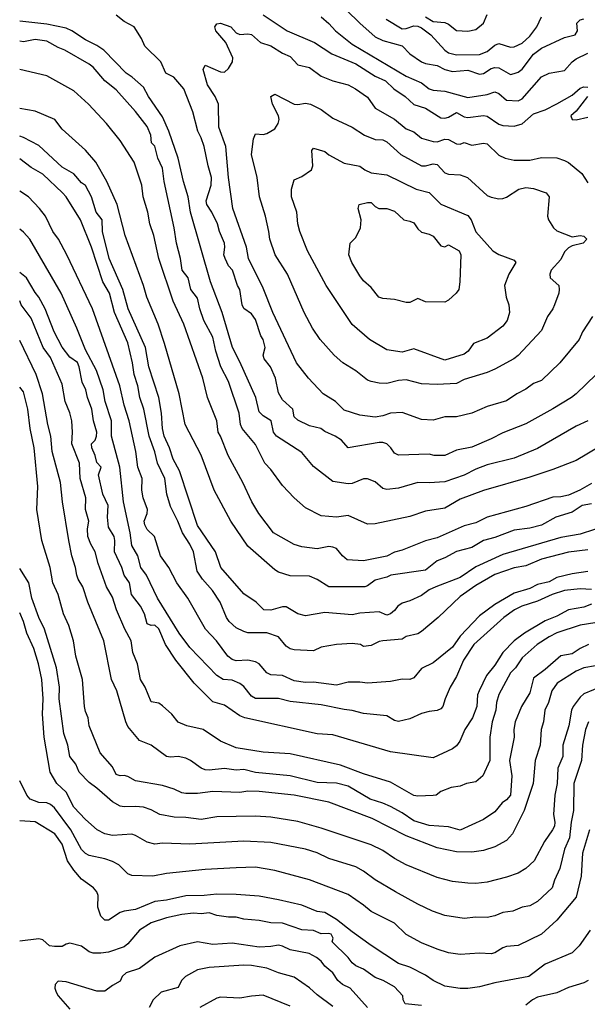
# Model space of a CAD drawing. Header units: metres. Extents: x -46681 to -43747, y -240911 to -237677.
# Tile 514 of 656: x -46681 to -46608, y -238961 to -238833. Entities that reach past the tile are written whole.
import ezdxf

# ---------------------------------------------------------------- set-up
doc = ezdxf.new("R2010")
doc.units = ezdxf.units.M
doc.layers.add('CONTOUR_INDEX', color=1, linetype='Continuous')
doc.layers.add('CONTOUR_INTER', color=3, linetype='Continuous')

msp = doc.modelspace()

# ---------------------------------------------------------------- linework, layer by layer
at = {"layer": 'CONTOUR_INDEX'}
for points, elevation in [([(-46607.6, -238885.04), (-46609.1, -238885.73), (-46614.1, -238888.61), (-46617.1, -238889.86), (-46620.6, -238890.75), (-46622.1, -238891.31), (-46623.6, -238892.06), (-46626.1, -238892.94), (-46628.1, -238893.06), (-46629.6, -238893), (-46632.1, -238893.75), (-46633.6, -238893.92), (-46634.1, -238893.78), (-46635.1, -238892.93), (-46636.1, -238892.53), (-46636.6, -238892.56), (-46638.1, -238893.15), (-46638.6, -238893.19), (-46640.6, -238892.88), (-46643.1, -238890.95), (-46644.6, -238889.13), (-46647.85, -238887.02), (-46648.26, -238886.52), (-46648.58, -238885.02), (-46649.6, -238884.4), (-46650.1, -238883.86), (-46650.56, -238882.02), (-46652.6, -238877.41), (-46653.58, -238875.52), (-46654.9, -238871.02), (-46656.41, -238867.02), (-46659.01, -238858.02), (-46659.28, -238856.02), (-46659.9, -238854.02), (-46660.58, -238851.02), (-46661.82, -238847.52), (-46662.6, -238845.68), (-46664.42, -238843.02), (-46665.1, -238841.84), (-46666.55, -238840.52), (-46667.32, -238840.02), (-46670.21, -238837.02), (-46671.1, -238836.42), (-46672.6, -238835.67), (-46674.34, -238834.52), (-46675.1, -238834.17), (-46677.6, -238833.65), (-46681.1, -238833.27)], 105), ([(-46642.1, -238832.71), (-46641.1, -238833.57), (-46640.25, -238834.52), (-46638.1, -238836.23), (-46631.1, -238840.38), (-46629.1, -238841.24), (-46628.1, -238842.03), (-46627.6, -238842.19), (-46626.1, -238842.33), (-46623.1, -238843.15), (-46620.6, -238842.77), (-46619.6, -238842.42), (-46619.1, -238842.63), (-46618.1, -238843.49), (-46616.6, -238843.59), (-46616.1, -238843.32), (-46613.6, -238840.46), (-46612.6, -238839.99), (-46610.6, -238839.67), (-46609.62, -238838.52), (-46609.1, -238838.15), (-46607.6, -238837.43)], 105), ([(-46607.6, -238901.73), (-46610.1, -238902.06), (-46613.6, -238902.95), (-46615.6, -238903.81), (-46617.1, -238904.08), (-46619.6, -238904.93), (-46622.1, -238906.36), (-46624.1, -238907.79), (-46626.97, -238910.52), (-46629.1, -238912.32), (-46629.6, -238912.6), (-46631.1, -238912.97), (-46631.6, -238913.33), (-46634.1, -238913.52), (-46634.6, -238913.62), (-46635.6, -238914.12), (-46636.6, -238914.28), (-46637, -238914.02), (-46638.1, -238913.88), (-46640.1, -238914.02), (-46642.1, -238914.34), (-46643.1, -238914.82), (-46645.6, -238914.7), (-46646.1, -238914.58), (-46646.6, -238914.22), (-46647.63, -238913.02), (-46649.1, -238912.51), (-46651.6, -238912.48), (-46652.1, -238912.33), (-46653.1, -238911.85), (-46654, -238911.02), (-46654.34, -238910.52), (-46655.15, -238908.52), (-46656.13, -238907.02), (-46657.45, -238905.52), (-46658.13, -238904.52), (-46658.62, -238902.02), (-46659.09, -238901.02), (-46660.05, -238899.52), (-46660.62, -238898.02), (-46661.6, -238896.11), (-46662.06, -238894.52), (-46662.31, -238892.52), (-46663.26, -238890.52), (-46663.6, -238889.07), (-46664.33, -238887.02), (-46665.03, -238883.52), (-46665.56, -238882.02), (-46665.81, -238880.52), (-46666.3, -238879.02), (-46666.51, -238877.52), (-46667.1, -238874.94), (-46668.82, -238871.02), (-46669.49, -238868.52), (-46670.33, -238867.02), (-46671.79, -238862.52), (-46673.24, -238859.02), (-46675.09, -238856.02), (-46675.54, -238855.52), (-46678.1, -238853.08), (-46679.6, -238852.22), (-46681.1, -238851.1)], 100), ([(-46637.18, -238857.02), (-46636.1, -238856.74), (-46635.6, -238856.77), (-46635.1, -238857.28), (-46634.62, -238857.52), (-46633.6, -238857.54), (-46632.6, -238857.86), (-46631.41, -238859.02), (-46630.6, -238859.16), (-46630.1, -238859.41), (-46629.6, -238860.16), (-46629.1, -238860.61), (-46628.1, -238860.87), (-46627.6, -238861.13), (-46626.6, -238862.36), (-46626.1, -238862.5), (-46625.6, -238862.24), (-46624.22, -238863.02), (-46624.04, -238863.52), (-46624.14, -238867.02), (-46624.3, -238868.02), (-46624.62, -238868.52), (-46625.6, -238869.42), (-46626.1, -238869.66), (-46628.6, -238869.61), (-46629.6, -238869.2), (-46630.6, -238869.7), (-46631.1, -238869.7), (-46632.6, -238869.3), (-46634.1, -238869.18), (-46634.63, -238869.02), (-46635.6, -238867.77), (-46636.6, -238866.89), (-46637.1, -238866.24), (-46638.11, -238864.52), (-46638.5, -238863.52), (-46638.35, -238862.02), (-46637.6, -238861.27), (-46637, -238860.02), (-46636.91, -238859.02), (-46637.32, -238857.52), (-46637.18, -238857.02)], 110), ([(-46607.5, -238914.02), (-46608.56, -238914.52), (-46609.6, -238915.21), (-46611.1, -238915.47), (-46613.1, -238917.24), (-46614.6, -238918.37), (-46615.1, -238920.26), (-46616.18, -238922.02), (-46617.01, -238924.02), (-46617.18, -238925.02), (-46617.14, -238926.02), (-46617.72, -238929.02), (-46617.42, -238931.02), (-46617.61, -238933.52), (-46618.1, -238934.12), (-46618.67, -238934.52), (-46619.6, -238935.67), (-46621.1, -238936.66), (-46624.1, -238938.03), (-46625.6, -238937.61), (-46628.1, -238937.43), (-46630.1, -238936.85), (-46631.6, -238935.81), (-46633.1, -238934.99), (-46634.1, -238934.53), (-46635.77, -238934.02), (-46638.6, -238932.37), (-46640.1, -238931.97), (-46642.6, -238931.86), (-46646.1, -238931.02), (-46650.6, -238930.6), (-46652.1, -238930.2), (-46653.1, -238930.28), (-46654.6, -238930.07), (-46656.6, -238930.29), (-46657.1, -238930.24), (-46657.62, -238930.02), (-46658.98, -238929.02), (-46659.6, -238928.73), (-46660.6, -238928.5), (-46661.6, -238928.61), (-46662.1, -238928.51), (-46664.1, -238927.04), (-46665.6, -238926.44), (-46667.1, -238924.63), (-46667.35, -238924.02), (-46668.51, -238920.02), (-46669.24, -238918.52), (-46670.2, -238913.52), (-46672.27, -238908.52), (-46672.94, -238906.52), (-46673.55, -238905.52), (-46673.72, -238905.02), (-46673.86, -238904.02), (-46674.34, -238902.52), (-46674.75, -238900.52), (-46675.58, -238895.52), (-46675.82, -238893.02), (-46676.88, -238889.02), (-46677.06, -238887.02), (-46677.44, -238885.52), (-46678.15, -238881.52), (-46678.95, -238879.02), (-46681.1, -238874.65)], 95), ([(-46607.28, -238951.02), (-46608.71, -238953.02), (-46609.6, -238953.93), (-46613.1, -238955.42), (-46615.22, -238957.02), (-46619.6, -238957.81), (-46621.6, -238958.33), (-46623.1, -238958.54), (-46624.1, -238958.57), (-46626.1, -238958.24), (-46627.61, -238957.52), (-46628.6, -238956.82), (-46630.6, -238955.79), (-46632.1, -238955.32), (-46635.6, -238953), (-46638.1, -238951.23), (-46640.1, -238949.62), (-46641.6, -238948.7), (-46642.6, -238948.58), (-46644.6, -238947.77), (-46647.6, -238947.05), (-46650.1, -238946.59), (-46653.1, -238946.37), (-46655.6, -238946.33), (-46657.24, -238946.52), (-46659.6, -238946.57), (-46662.1, -238947.11), (-46663.6, -238947.29), (-46666.1, -238948.32), (-46667.6, -238948.54), (-46668.1, -238948.73), (-46669.6, -238949.71), (-46670.1, -238949.7), (-46670.6, -238949.2), (-46671, -238948.02), (-46670.95, -238946.52), (-46671.11, -238946.02), (-46671.54, -238945.52), (-46673.1, -238944.39), (-46674.1, -238943.25), (-46674.9, -238942.02), (-46675.6, -238939.88), (-46676.57, -238938.52), (-46679.1, -238936.97), (-46681.1, -238936.84)], 90)]:
    msp.add_lwpolyline(points, dxfattribs=dict(at, elevation=elevation))
at = {"layer": 'CONTOUR_INTER'}
for points, elevation in [([(-46640.6, -238830.09), (-46637.1, -238833.52), (-46635.1, -238835.3), (-46634.1, -238835.79), (-46631.6, -238836.45), (-46630.6, -238837.49), (-46629.1, -238838.55), (-46628.6, -238838.75), (-46627.1, -238839.01), (-46626.07, -238839.52), (-46625.1, -238839.77), (-46623.1, -238839.61), (-46621.6, -238840.14), (-46621.1, -238840.03), (-46620.1, -238839.42), (-46619.6, -238839.29), (-46619.1, -238839.31), (-46617.6, -238840.16), (-46617.1, -238840.07), (-46616.6, -238839.88), (-46616.1, -238839.47), (-46614.6, -238837.55), (-46613.6, -238836.75), (-46610.6, -238835.37), (-46609.24, -238835.02), (-46608.94, -238834.52), (-46609, -238833.52), (-46608.6, -238833.1), (-46608.1, -238832.95)], 104), ([(-46606.49, -238879.02), (-46609.08, -238881.52), (-46609.69, -238882.02), (-46612.1, -238883.5), (-46615.6, -238885.41), (-46618.6, -238886.57), (-46620.1, -238887.38), (-46622.6, -238888.45), (-46624.6, -238888.85), (-46626.1, -238889.53), (-46627.49, -238889.52), (-46628.1, -238889.33), (-46632.1, -238889.48), (-46632.6, -238889.24), (-46633.08, -238888.52), (-46633.6, -238888.02), (-46634.1, -238887.86), (-46634.6, -238887.84), (-46638.6, -238888.52), (-46639.45, -238887.52), (-46640.26, -238887.02), (-46641.6, -238886.43), (-46642.14, -238886.02), (-46643.6, -238885.7), (-46645.1, -238884.93), (-46645.59, -238884.52), (-46645.76, -238883.52), (-46647.1, -238882.32), (-46647.6, -238881.41), (-46648.02, -238879.52), (-46648.63, -238878.02), (-46649.45, -238877.02), (-46649.59, -238876.52), (-46649.32, -238875.52), (-46649.59, -238874.52), (-46649.9, -238874.02), (-46650.6, -238871.91), (-46651.1, -238871.16), (-46652.1, -238870.49), (-46652.3, -238870.02), (-46652.6, -238868.01), (-46652.93, -238867.52), (-46653.58, -238865.52), (-46654.1, -238864.94), (-46654.53, -238864.02), (-46654.67, -238863.52), (-46654.55, -238862.52), (-46654.61, -238862.02), (-46655.23, -238860.52), (-46655.49, -238859.52), (-46656.22, -238858.02), (-46656.89, -238857.02), (-46656.97, -238856.52), (-46656.31, -238854.52), (-46656.26, -238853.52), (-46656.72, -238852.02), (-46657.22, -238849.52), (-46657.6, -238848.38), (-46658.04, -238847.52), (-46658.7, -238845.02), (-46659.86, -238842.02), (-46661.17, -238840.52), (-46662.2, -238840.02), (-46662.85, -238838.52), (-46664.9, -238836.52), (-46665.34, -238835.52), (-46666.27, -238834.02), (-46667.6, -238833.32), (-46668.6, -238832.49)], 106), ([(-46649.6, -238832.43), (-46646.47, -238834.52), (-46642.95, -238836.02), (-46640.72, -238837.52), (-46637.6, -238838.79), (-46635.1, -238840.39), (-46633.78, -238841.02), (-46632.68, -238842.02), (-46631.22, -238843.02), (-46630.1, -238844.07), (-46628.6, -238844.56), (-46626.6, -238845.77), (-46626.1, -238845.84), (-46625.6, -238845.69), (-46624.6, -238845.12), (-46623.6, -238845.64), (-46623.1, -238845.73), (-46621.1, -238845.48), (-46620.6, -238845.56), (-46619.1, -238846.61), (-46618.6, -238846.77), (-46617.1, -238846.89), (-46616.1, -238846.58), (-46614.6, -238845.27), (-46613.1, -238844.74), (-46611.6, -238843.98), (-46609.6, -238842.84), (-46608.6, -238841.95), (-46608.1, -238841.76), (-46607.6, -238841.84)], 106), ([(-46633.68, -238833.02), (-46631.6, -238834.25), (-46631.1, -238834.23), (-46630.1, -238833.89), (-46629.6, -238833.93), (-46629.1, -238834.14), (-46627.92, -238835.02), (-46626.1, -238837.02), (-46625.6, -238837.36), (-46624.6, -238837.65), (-46621.6, -238837.59), (-46620.6, -238837.22), (-46619.6, -238836.38), (-46619.1, -238836.17), (-46617.6, -238836.65), (-46617.1, -238836.58), (-46616.1, -238836.14), (-46615.1, -238835.2), (-46614.18, -238834.02), (-46613.6, -238832.69)], 103), ([(-46628.6, -238832.72), (-46627.6, -238833.31), (-46626.1, -238833.45), (-46625.6, -238833.66), (-46624.6, -238834.5), (-46623.1, -238834.58), (-46622.1, -238834.36), (-46621.1, -238833.51), (-46620.6, -238832.42)], 102), ([(-46606.97, -238871.52), (-46608.29, -238873.52), (-46608.71, -238874.52), (-46611.22, -238877.52), (-46613.6, -238879.8), (-46614.6, -238880.22), (-46615.6, -238880.92), (-46616.78, -238881.52), (-46618.1, -238882.46), (-46620.6, -238883.19), (-46622.6, -238884.04), (-46624.6, -238884.5), (-46626.1, -238884.5), (-46627.6, -238884.93), (-46629.1, -238884.87), (-46631.6, -238883.95), (-46633.1, -238884.03), (-46634.1, -238884.4), (-46635.1, -238884.58), (-46637.1, -238884.32), (-46639.1, -238883.66), (-46640.23, -238882.52), (-46641.84, -238881.52), (-46643.72, -238879.52), (-46645.27, -238877.52), (-46648.33, -238871.02), (-46649.6, -238867.83), (-46651.5, -238864.02), (-46651.75, -238862.52), (-46653.51, -238857.52), (-46654.1, -238853.52), (-46654.44, -238849.52), (-46655.32, -238847.02), (-46655.39, -238844.02), (-46655.79, -238843.02), (-46656.8, -238841.52), (-46657.36, -238839.52), (-46657.1, -238838.97), (-46655.1, -238839.82), (-46654.6, -238839.87), (-46654.1, -238839.41), (-46653.56, -238838.52), (-46653.53, -238838.02), (-46654.43, -238836.02), (-46655.73, -238834.52), (-46655.83, -238834.02)], 107), ([(-46655.83, -238834.02), (-46655.6, -238833.6), (-46655.1, -238833.54), (-46653.76, -238834.02), (-46653.1, -238834.78), (-46652.6, -238834.99), (-46651.6, -238834.9), (-46651.1, -238835), (-46649.95, -238836.02), (-46648.6, -238836.48), (-46647.1, -238837.42), (-46646.1, -238837.85), (-46645.1, -238838.92), (-46643.6, -238839.27), (-46642.1, -238840.38), (-46640.6, -238840.98), (-46638.6, -238841.52), (-46637.63, -238842.02), (-46636.1, -238843.11), (-46635.1, -238844.54), (-46632.6, -238845.98), (-46631.1, -238847.23), (-46630.1, -238847.61), (-46629.1, -238848.41), (-46627.6, -238848.87), (-46627.1, -238848.88), (-46626.1, -238848.55), (-46625.6, -238848.6), (-46624.6, -238849.14), (-46624.1, -238849.19), (-46623.6, -238848.99), (-46622.6, -238849.32), (-46621.1, -238849.09), (-46620.6, -238849.17), (-46619.1, -238850.61), (-46618.3, -238851.02), (-46617.1, -238851.28), (-46615.1, -238851.28), (-46613.6, -238850.93), (-46611.6, -238850.96), (-46610.6, -238851.32), (-46610.1, -238851.59), (-46608.38, -238853.02), (-46607.6, -238854.23)], 107), ([(-46606.1, -238888.42), (-46609.1, -238890.17), (-46612.1, -238891.35), (-46615.1, -238892.35), (-46621.1, -238894.05), (-46624.1, -238895.18), (-46626.1, -238896.33), (-46628.6, -238896.73), (-46630.6, -238897.42), (-46635.1, -238898.39), (-46636.1, -238898.42), (-46638.6, -238897.31), (-46640.1, -238897.52), (-46642.1, -238897.34), (-46644.1, -238896.29), (-46645.59, -238895.02), (-46647.1, -238893.42), (-46648.6, -238891.32), (-46649.36, -238890.52), (-46650.6, -238888.1), (-46652.32, -238886.02), (-46652.54, -238885.52), (-46652.68, -238884.02), (-46654.1, -238879.92), (-46655.08, -238878.02), (-46655.73, -238876.02), (-46656.1, -238874.21), (-46657.29, -238872.02), (-46657.81, -238870.52), (-46658.1, -238869.14), (-46658.94, -238868.02), (-46659.29, -238866.52), (-46660.08, -238865.52), (-46660.27, -238864.02), (-46660.82, -238862.02), (-46661.11, -238860.02), (-46662.39, -238854.02), (-46662.6, -238852.31), (-46663.24, -238851.02), (-46663.6, -238849.45), (-46664.03, -238849.02), (-46664.12, -238848.02), (-46664.6, -238846.91), (-46666.1, -238844.96), (-46668.6, -238842.17), (-46670.1, -238841.01), (-46671.6, -238839.22), (-46672.1, -238838.82), (-46675.24, -238837.02), (-46676.1, -238836.69), (-46677.6, -238835.85), (-46679.1, -238835.63), (-46680.6, -238835.93), (-46681.1, -238835.87)], 104), ([(-46607.1, -238893.13), (-46608.63, -238894.02), (-46610.1, -238894.65), (-46611.1, -238894.89), (-46612.1, -238894.94), (-46615.6, -238896.13), (-46620.6, -238897.5), (-46622.1, -238898.24), (-46623.6, -238898.64), (-46627.1, -238900.17), (-46628.6, -238900.57), (-46631.6, -238901.78), (-46632.6, -238902.05), (-46633.6, -238902.54), (-46636.6, -238903.18), (-46638.71, -238903.02), (-46639.31, -238902.52), (-46640.1, -238901.57), (-46640.6, -238901.38), (-46641.1, -238901.31), (-46642.6, -238901.62), (-46644.6, -238901.34), (-46645.6, -238901.04), (-46648.27, -238899.52), (-46650.16, -238897.02), (-46651.08, -238895.52), (-46652.23, -238893.02), (-46654.12, -238889.52), (-46655.1, -238887.03), (-46655.41, -238886.52), (-46655.61, -238885.02), (-46656.79, -238882.02), (-46657.42, -238879.52), (-46659.87, -238872.52), (-46661.23, -238869.52), (-46663.09, -238864.02), (-46663.75, -238861.02), (-46664.25, -238859.52), (-46664.52, -238858.02), (-46665.12, -238856.02), (-46665.28, -238854.52), (-46666.28, -238851.52), (-46668.1, -238848.71), (-46669.85, -238846.52), (-46672.2, -238844.02), (-46674.1, -238842.3), (-46677.6, -238840.33), (-46681.1, -238839.52)], 103), ([(-46648.6, -238843.02), (-46648.1, -238842.71), (-46645.6, -238844.04), (-46645.1, -238844.07), (-46644.1, -238843.87), (-46643.47, -238844.02), (-46642.1, -238844.72), (-46640.6, -238845.83), (-46638.06, -238847.02), (-46636.47, -238848.02), (-46635.1, -238848.58), (-46634.1, -238848.66), (-46633.6, -238848.91), (-46631.8, -238850.52), (-46629.1, -238852), (-46628.6, -238852.01), (-46627.6, -238851.74), (-46627.1, -238851.83), (-46626.1, -238852.9), (-46625.6, -238853.08), (-46624.1, -238853.18), (-46623.14, -238853.52), (-46620.6, -238855.86), (-46620.1, -238856.06), (-46619.1, -238856.27), (-46618.6, -238856.24), (-46618.1, -238856.06), (-46616.52, -238855.02), (-46615.6, -238854.82), (-46614.6, -238854.94), (-46612.97, -238855.52), (-46612.57, -238856.02), (-46612.79, -238858.52), (-46612.66, -238859.02), (-46612.05, -238860.02), (-46611.6, -238860.43), (-46609.6, -238861.22), (-46608.6, -238861.05), (-46608.1, -238861.12), (-46607.71, -238861.52), (-46608.2, -238862.02), (-46609.6, -238862.37), (-46610.1, -238862.63), (-46610.6, -238863.16), (-46611.1, -238864.13), (-46612.34, -238865.52), (-46612.5, -238866.02), (-46612.46, -238866.52), (-46611.32, -238867.52), (-46611.28, -238868.02), (-46611.35, -238868.52), (-46611.92, -238870.02), (-46612.11, -238870.52), (-46612.79, -238871.52), (-46613.6, -238873.33), (-46616.6, -238876.56), (-46617.17, -238877.02), (-46619.6, -238878.33), (-46620.6, -238878.76), (-46623.6, -238879.66), (-46624.6, -238880.22), (-46627.1, -238880.34), (-46629.1, -238880.23), (-46631.1, -238879.74), (-46632.1, -238879.82), (-46633.6, -238880.19), (-46634.6, -238880.17), (-46635.6, -238879.96), (-46636.1, -238879.77), (-46637.6, -238878.54), (-46639.3, -238877.52), (-46640.4, -238876.52), (-46642.2, -238874.52), (-46643.21, -238873.02), (-46644.27, -238871.02), (-46646.44, -238866.02), (-46648.05, -238863.52), (-46648.75, -238861.52), (-46648.85, -238860.52), (-46649.31, -238858.52), (-46650.08, -238856.02), (-46650.37, -238853.52), (-46651.12, -238850.52), (-46650.86, -238848.52), (-46650.6, -238847.86), (-46649.6, -238847.95), (-46649.1, -238847.82), (-46648.1, -238847.2), (-46647.66, -238846.52), (-46647.54, -238846.02), (-46647.6, -238845.52), (-46648.37, -238844.02), (-46648.6, -238843.02)], 108), ([(-46607.64, -238843.02), (-46609.1, -238844.91), (-46609.78, -238845.52), (-46609.62, -238846.02), (-46609.1, -238846.03), (-46607.6, -238845.72)], 106), ([(-46607.1, -238895.79), (-46608.34, -238896.02), (-46609.6, -238896.86), (-46611.73, -238897.52), (-46613.6, -238898.56), (-46615.1, -238898.92), (-46617.1, -238899.19), (-46619.6, -238900.15), (-46621.1, -238900.52), (-46622.6, -238901.42), (-46624.6, -238901.94), (-46626.1, -238902.77), (-46627.1, -238903.16), (-46628.6, -238904.38), (-46633.09, -238905.02), (-46633.6, -238905.29), (-46635.1, -238905.67), (-46636.1, -238906.39), (-46636.46, -238906.52), (-46641.1, -238906.52), (-46642.6, -238905.57), (-46643.6, -238905.15), (-46646.1, -238905.09), (-46647.6, -238904.65), (-46648.1, -238904.33), (-46651.6, -238901.27), (-46653.79, -238898.02), (-46655.93, -238894.02), (-46657.6, -238889.48), (-46659.67, -238885.52), (-46660.45, -238881.52), (-46662.34, -238875.02), (-46663.18, -238872.52), (-46664.66, -238869.02), (-46665.08, -238867.52), (-46667.45, -238861.02), (-46668.49, -238857.02), (-46669.81, -238854.02), (-46671.25, -238851.52), (-46672.6, -238849.99), (-46675.6, -238847.25), (-46676.53, -238846.02), (-46679.1, -238844.91), (-46681.1, -238844.6)], 102), ([(-46604.85, -238898.52), (-46608.6, -238899.7), (-46611.1, -238900.15), (-46618.6, -238902.35), (-46622.1, -238903.93), (-46624.1, -238905.31), (-46627.24, -238906.52), (-46628.1, -238906.93), (-46629.1, -238907.65), (-46630.6, -238908.34), (-46631.6, -238908.65), (-46632.15, -238909.02), (-46632.6, -238909.6), (-46633.1, -238910.01), (-46633.6, -238910.2), (-46634.6, -238909.76), (-46637.1, -238909.94), (-46638.1, -238910.16), (-46641.6, -238909.87), (-46644.1, -238910.28), (-46645.1, -238910.04), (-46646.6, -238909.12), (-46647.1, -238909.13), (-46648.6, -238909.54), (-46649.5, -238909.52), (-46650.5, -238908.52), (-46652.1, -238907.43), (-46655.09, -238904.02), (-46655.77, -238902.02), (-46658.1, -238898.58), (-46660.41, -238891.52), (-46661.25, -238890.02), (-46661.73, -238888.52), (-46662.39, -238887.02), (-46662.64, -238886.02), (-46662.75, -238884.02), (-46663.09, -238882.02), (-46664.4, -238878.02), (-46664.84, -238875.52), (-46667.06, -238870.52), (-46667.74, -238868.02), (-46669.5, -238864.02), (-46670.39, -238860.52), (-46670.43, -238859.02), (-46671.19, -238858.02), (-46671.82, -238856.02), (-46672.6, -238854.55), (-46673.1, -238854.23), (-46674.1, -238853.05), (-46675.6, -238852.19), (-46678.6, -238849.39), (-46680.6, -238848.32), (-46681.1, -238848.18)], 101), ([(-46643.3, -238850.02), (-46643.1, -238849.73), (-46641.6, -238850.15), (-46641.1, -238850.57), (-46639.1, -238851.66), (-46637.1, -238852.04), (-46636.44, -238852.52), (-46635.6, -238852.92), (-46633.6, -238853.18), (-46629.8, -238855.02), (-46628.1, -238855.48), (-46626.6, -238856.96), (-46623.1, -238858.46), (-46622.7, -238859.02), (-46622.1, -238860.56), (-46619.87, -238863.02), (-46619.1, -238863.49), (-46617.1, -238864.24), (-46616.92, -238864.52), (-46617.81, -238866.02), (-46618.39, -238867.52), (-46618.15, -238869.02), (-46617.8, -238870.02), (-46617.72, -238871.02), (-46618.03, -238872.02), (-46618.6, -238872.78), (-46620.6, -238874.32), (-46622.36, -238875.02), (-46623.07, -238876.02), (-46623.6, -238876.39), (-46626.1, -238877.19), (-46630.1, -238875.73), (-46631.6, -238876.14), (-46633.6, -238875.82), (-46635.82, -238874.52), (-46638.1, -238872.54), (-46641.43, -238867.52), (-46643.87, -238863.02), (-46644.85, -238860.52), (-46645.1, -238859.52), (-46645.26, -238858.02), (-46645.93, -238856.02), (-46645.95, -238855.02), (-46645.6, -238853.84), (-46644.6, -238853.39), (-46643.35, -238852.52), (-46643.17, -238852.02), (-46643.3, -238850.02)], 109), ([(-46607.6, -238904.53), (-46609.6, -238904.84), (-46611.6, -238905.32), (-46612.6, -238905.87), (-46614.1, -238906.21), (-46615.1, -238906.75), (-46617.1, -238907.35), (-46619.6, -238908.83), (-46621.6, -238910.31), (-46624.1, -238912.92), (-46625.1, -238914.35), (-46627.6, -238916.38), (-46629.1, -238917.12), (-46630.1, -238918.3), (-46630.6, -238918.55), (-46631.6, -238918.51), (-46633.1, -238918.81), (-46636.1, -238919.02), (-46637.1, -238918.88), (-46638.6, -238918.9), (-46640.1, -238919.29), (-46643.1, -238918.86), (-46644.1, -238918.94), (-46645.6, -238918.71), (-46647.1, -238918.01), (-46648.6, -238917.94), (-46649.1, -238917.68), (-46650.1, -238916.52), (-46650.6, -238916.24), (-46651.6, -238916.04), (-46653.1, -238916.12), (-46653.6, -238915.93), (-46654.15, -238915.52), (-46655.64, -238913.52), (-46657.04, -238912.02), (-46659.33, -238908.02), (-46660.78, -238906.02), (-46661.78, -238904.02), (-46662.89, -238902.52), (-46663.65, -238900.02), (-46664.6, -238899.12), (-46664.9, -238898.52), (-46664.98, -238898.02), (-46664.59, -238897.02), (-46664.54, -238896.52), (-46665.14, -238895.02), (-46665.28, -238894.02), (-46665.24, -238892.52), (-46665.8, -238891.02), (-46666.06, -238889.02), (-46666.95, -238885.02), (-46667.58, -238883.02), (-46668.15, -238880.52), (-46671.67, -238870.52), (-46675.01, -238863.52), (-46676.07, -238861.52), (-46676.82, -238860.52), (-46677.77, -238858.52), (-46678.52, -238857.52), (-46679.95, -238856.02), (-46681.1, -238855.3)], 99), ([(-46607.1, -238906.9), (-46608.6, -238906.79), (-46610.6, -238907.02), (-46612.2, -238907.52), (-46614.1, -238908.37), (-46616.14, -238909.02), (-46617.06, -238909.52), (-46618.47, -238910.52), (-46622.34, -238914.02), (-46623.69, -238916.02), (-46624.6, -238918.14), (-46625.42, -238919.52), (-46626.05, -238921.02), (-46626.33, -238922.02), (-46626.6, -238922.34), (-46627.1, -238922.57), (-46628.1, -238922.66), (-46629.1, -238922.94), (-46630.6, -238923.62), (-46632.1, -238923.99), (-46632.6, -238923.86), (-46633.6, -238923.22), (-46636.6, -238922.93), (-46638.1, -238922.53), (-46639.1, -238922.44), (-46642.1, -238921.83), (-46646.1, -238921.39), (-46647.6, -238921), (-46650.6, -238920.99), (-46651.1, -238920.69), (-46652.1, -238919.43), (-46652.6, -238919.04), (-46653.6, -238918.64), (-46654.75, -238918.52), (-46655.6, -238918.02), (-46659.1, -238914.39), (-46660.47, -238912.52), (-46663.26, -238908.02), (-46664.68, -238905.02), (-46665.44, -238904.02), (-46665.81, -238902.52), (-46666.6, -238901.16), (-46666.8, -238899.52), (-46667.67, -238895.52), (-46668.16, -238891.02), (-46669.2, -238887.02), (-46669.22, -238885.02), (-46670.02, -238882.52), (-46670.3, -238881.02), (-46671.16, -238878.52), (-46672.6, -238875.82), (-46673.7, -238873.02), (-46675.72, -238868.52), (-46679.77, -238861.52), (-46680.6, -238860.58), (-46681.1, -238860.19)], 98), ([(-46607.1, -238908.76), (-46608.1, -238909.16), (-46610.1, -238909.5), (-46611.6, -238910.33), (-46613.1, -238910.92), (-46615.79, -238912.52), (-46617.11, -238913.52), (-46618.6, -238915.03), (-46619.6, -238916.67), (-46620.69, -238918.02), (-46621.66, -238920.02), (-46621.86, -238920.52), (-46621.97, -238922.02), (-46622.52, -238923.52), (-46623.49, -238925.02), (-46624.13, -238926.52), (-46624.6, -238927.12), (-46625.1, -238927.53), (-46627.6, -238928.67), (-46633.1, -238927.92), (-46640.6, -238925.68), (-46642.6, -238925.56), (-46651.98, -238923.52), (-46652.6, -238923.24), (-46654.6, -238921.88), (-46656.1, -238921.42), (-46658.53, -238919.02), (-46660.88, -238916.02), (-46662.24, -238914.02), (-46663.1, -238911.97), (-46663.6, -238911.5), (-46664.1, -238911.53), (-46664.6, -238911.34), (-46664.97, -238910.02), (-46665.45, -238909.02), (-46666.65, -238907.52), (-46666.89, -238906.02), (-46667.6, -238905.04), (-46667.89, -238904.02), (-46668.83, -238902.02), (-46668.77, -238900.52), (-46668.87, -238900.02), (-46669.6, -238898.82), (-46669.74, -238897.52), (-46669.64, -238896.02), (-46670.34, -238894.52), (-46670.88, -238892.02), (-46670.56, -238891.02), (-46671.1, -238890.42), (-46671.32, -238889.52), (-46671.77, -238888.52), (-46671.79, -238888.02), (-46671.34, -238887.52), (-46671.14, -238887.02), (-46671.13, -238886.52), (-46671.53, -238885.02), (-46671.77, -238883.52), (-46672.33, -238882.02), (-46672.55, -238881.02), (-46673, -238880.02), (-46673.4, -238878.02), (-46673.6, -238877.5), (-46674.6, -238876.79), (-46675.6, -238875.5), (-46676.62, -238873.52), (-46677.82, -238870.52), (-46678.62, -238869.02), (-46679.1, -238868.42), (-46680.21, -238866.52), (-46681.1, -238865.84)], 97), ([(-46605.6, -238911.03), (-46608.6, -238911.48), (-46611.6, -238912.51), (-46612.6, -238912.99), (-46614.16, -238914.02), (-46616.1, -238915.75), (-46616.93, -238917.02), (-46617.6, -238917.67), (-46619.1, -238920.46), (-46619.4, -238921.52), (-46619.51, -238922.52), (-46619.98, -238924.02), (-46620.28, -238926.02), (-46620.27, -238929.02), (-46621.16, -238931.02), (-46622.1, -238931.77), (-46623.3, -238932.02), (-46624.1, -238932.35), (-46625.26, -238932.52), (-46626.6, -238933.02), (-46627.2, -238933.52), (-46627.6, -238933.58), (-46629.6, -238933.63), (-46630.1, -238933.54), (-46633.1, -238931.82), (-46636.6, -238930.77), (-46639.6, -238929.64), (-46646.1, -238928.18), (-46649.6, -238927.95), (-46653.1, -238927.38), (-46655.1, -238926.5), (-46657.37, -238925.02), (-46659.49, -238924.52), (-46660.6, -238924.06), (-46661.41, -238923.02), (-46662.6, -238921.95), (-46663.1, -238921.62), (-46664.1, -238921.41), (-46664.88, -238919.52), (-46665.48, -238918.52), (-46665.86, -238916.52), (-46666.45, -238915.02), (-46666.68, -238913.52), (-46667.49, -238912.02), (-46668.57, -238909.52), (-46669.1, -238907.87), (-46669.85, -238906.52), (-46670.95, -238903.52), (-46671.35, -238902.02), (-46671.9, -238901.02), (-46672.27, -238900.02), (-46672.33, -238899.02), (-46672.15, -238898.02), (-46672.57, -238896.52), (-46672.56, -238895.02), (-46673.26, -238892.52), (-46673.35, -238890.52), (-46674.35, -238888.02), (-46674.27, -238886.52), (-46674.36, -238885.02), (-46674.6, -238884), (-46675.2, -238882.52), (-46675.6, -238880.28), (-46677.1, -238876.83), (-46678.08, -238875.52), (-46679.6, -238871.74), (-46680.91, -238870.02), (-46681.1, -238869.49)], 96), ([(-46606.6, -238916.77), (-46608.1, -238917.03), (-46609.1, -238917.46), (-46611.56, -238919.02), (-46612.26, -238920.02), (-46612.69, -238921.52), (-46613.15, -238922.52), (-46613.34, -238924.02), (-46613.63, -238925.02), (-46613.75, -238927.02), (-46614.39, -238929.02), (-46614.68, -238932.02), (-46615.84, -238935.52), (-46617.33, -238938.52), (-46618.1, -238939.38), (-46619.6, -238940.22), (-46621.1, -238940.7), (-46622.6, -238940.89), (-46624.6, -238940.87), (-46627.1, -238940.35), (-46631.1, -238938.78), (-46635.49, -238936.52), (-46641.1, -238934.44), (-46645.6, -238933.52), (-46650.1, -238933.02), (-46651.6, -238932.99), (-46652.6, -238933.15), (-46656.1, -238933.04), (-46658.1, -238933.29), (-46659.6, -238933.31), (-46660.1, -238933.23), (-46661.1, -238932.74), (-46662.6, -238932.25), (-46666.1, -238931.66), (-46667.1, -238931.09), (-46667.6, -238930.97), (-46668.1, -238931.01), (-46668.6, -238930.82), (-46669.1, -238929.85), (-46670.7, -238928.02), (-46672.09, -238924.52), (-46672.24, -238923.52), (-46672.6, -238922.68), (-46672.72, -238922.02), (-46672.96, -238918.52), (-46673.82, -238915.52), (-46674.13, -238913.52), (-46674.76, -238911.52), (-46675.45, -238910.02), (-46676.13, -238907.52), (-46676.81, -238906.02), (-46677.17, -238904.02), (-46678.24, -238900.52), (-46678.9, -238896.52), (-46678.74, -238893.52), (-46679.23, -238888.52), (-46679.74, -238886.02), (-46680.03, -238883.52), (-46680.6, -238881.27), (-46681.1, -238880.69)], 94), ([(-46605.6, -238919.34), (-46608.1, -238920.39), (-46608.6, -238920.82), (-46609.49, -238922.02), (-46609.72, -238922.52), (-46610.03, -238924.52), (-46610.84, -238927.02), (-46610.82, -238928.52), (-46611.45, -238930.02), (-46611.56, -238932.02), (-46611.84, -238933.52), (-46612.05, -238936.02), (-46611.85, -238937.02), (-46611.92, -238937.52), (-46612.17, -238938.02), (-46613.2, -238939.52), (-46614.55, -238942.02), (-46615.6, -238943.02), (-46616.6, -238943.61), (-46618.1, -238944.14), (-46620.6, -238944.79), (-46622.1, -238944.97), (-46623.1, -238944.92), (-46625.1, -238944.69), (-46627.1, -238944.19), (-46631.1, -238942.54), (-46632.6, -238941.72), (-46634.1, -238940.69), (-46635.6, -238939.94), (-46642.1, -238937.77), (-46645.1, -238936.91), (-46648.6, -238936.36), (-46650.6, -238936.25), (-46655.6, -238936.34), (-46657.6, -238936.67), (-46659.6, -238936.39), (-46661.1, -238936.36), (-46662.98, -238936.02), (-46664.1, -238935.41), (-46665.1, -238935.08), (-46666.1, -238934.98), (-46667.6, -238935.04), (-46668.1, -238934.92), (-46669.1, -238934.4), (-46671.1, -238932.6), (-46672.1, -238931.86), (-46673.39, -238930.52), (-46673.85, -238929.52), (-46674.6, -238928.5), (-46674.89, -238927.02), (-46675.4, -238925.52), (-46675.97, -238921.02), (-46675.95, -238919.52), (-46676.34, -238917.02), (-46677.9, -238912.02), (-46678.63, -238910.52), (-46679.54, -238908.02), (-46679.91, -238906.02), (-46681.1, -238904.18)], 93), ([(-46607.48, -238924.02), (-46607.88, -238925.02), (-46608.28, -238927.02), (-46608.42, -238929.02), (-46609.39, -238932.02), (-46609.44, -238935.52), (-46609.75, -238937.02), (-46609.95, -238939.02), (-46610.61, -238940.52), (-46611.23, -238943.02), (-46611.92, -238944.52), (-46612.2, -238945.52), (-46614.1, -238947.28), (-46615.1, -238947.83), (-46616.1, -238948.04), (-46617.3, -238948.52), (-46618.6, -238948.71), (-46619.6, -238949.13), (-46620.6, -238949.36), (-46622.1, -238949.32), (-46623.6, -238949.47), (-46626.1, -238949.1), (-46627.69, -238948.52), (-46629.6, -238947.64), (-46632.46, -238946.02), (-46635.1, -238944.48), (-46636.6, -238943.36), (-46637.6, -238942.8), (-46641.1, -238941.7), (-46642.6, -238941), (-46644.1, -238940.52), (-46648.6, -238939.65), (-46652.1, -238939.47), (-46659.1, -238939.86), (-46662.6, -238939.75), (-46663.6, -238939.85), (-46664.6, -238939.6), (-46666.1, -238938.73), (-46666.6, -238938.56), (-46669.1, -238938.72), (-46670.1, -238938.52), (-46671.09, -238938.02), (-46672.6, -238936.67), (-46674.1, -238935.09), (-46675.1, -238933.13), (-46676.29, -238932.02), (-46677.17, -238930.52), (-46677.94, -238926.02), (-46678.14, -238923.02), (-46678.07, -238921.02), (-46678.23, -238918.52), (-46678.66, -238916.52), (-46679.26, -238914.52), (-46680.18, -238912.52), (-46680.6, -238911.01), (-46681.1, -238909.89)], 92), ([(-46607.36, -238938.02), (-46608.28, -238941.02), (-46608.43, -238944.02), (-46609.1, -238946.72), (-46611.6, -238949.72), (-46613.58, -238951.52), (-46616.6, -238952.98), (-46618.1, -238953.12), (-46618.6, -238953.3), (-46619.6, -238953.94), (-46620.1, -238954.05), (-46621.6, -238953.98), (-46624.1, -238954.15), (-46625.6, -238953.95), (-46627.1, -238953.45), (-46629.1, -238952.63), (-46631.1, -238951.58), (-46632.6, -238950.08), (-46635.6, -238948.6), (-46636.6, -238947.75), (-46638.6, -238946.37), (-46643.6, -238944.48), (-46648.1, -238943.29), (-46650.6, -238942.85), (-46653.1, -238942.92), (-46657.1, -238943.13), (-46662.1, -238943.67), (-46663.86, -238944.02), (-46666.6, -238943.91), (-46667.1, -238943.71), (-46668.29, -238942.52), (-46669.1, -238942.1), (-46670.1, -238941.74), (-46672.1, -238941.34), (-46672.6, -238941.09), (-46673.1, -238940.55), (-46674.49, -238938.02), (-46676.6, -238935.17), (-46677.1, -238934.72), (-46677.6, -238934.51), (-46678.6, -238934.47), (-46679.74, -238934.02), (-46680.16, -238933.52), (-46681.1, -238931.66)], 91), ([(-46629.1, -238960.76), (-46631.23, -238960.52), (-46631.5, -238960.02), (-46631.53, -238959.52), (-46632.6, -238958.34), (-46634.07, -238957.52), (-46635.1, -238957.13), (-46636.6, -238956.05), (-46637.6, -238955.64), (-46638.1, -238955.23), (-46638.6, -238954.54), (-46640.65, -238952.52), (-46640.55, -238952.02), (-46640.81, -238951.52), (-46641.1, -238951.41), (-46642.1, -238951.49), (-46643.1, -238951.03), (-46644.6, -238950.95), (-46647.1, -238950.08), (-46648.6, -238950.04), (-46650.1, -238949.74), (-46652.1, -238949.59), (-46653.1, -238949.3), (-46654.1, -238949.32), (-46655.6, -238949.08), (-46656.6, -238948.77), (-46657.6, -238948.9), (-46658.6, -238948.78), (-46660.1, -238948.96), (-46662.1, -238949.4), (-46664.1, -238950.04), (-46665.59, -238951.02), (-46667.1, -238952.75), (-46667.6, -238953.14), (-46669.6, -238953.83), (-46670.6, -238954), (-46671.6, -238953.96), (-46672.1, -238953.8), (-46673.1, -238953.09), (-46674.6, -238952.68), (-46675.1, -238952.8), (-46675.6, -238953.1), (-46676.6, -238953.12), (-46677.22, -238953.02), (-46678.1, -238952.25), (-46678.6, -238952.13), (-46681.1, -238952.44)], 89), ([(-46636.1, -238961.01), (-46638.33, -238958.52), (-46639.32, -238958.02), (-46639.92, -238957.52), (-46640.58, -238956.52), (-46641.6, -238955.66), (-46642.1, -238955.02), (-46642.7, -238954.52), (-46643.63, -238954.02), (-46646.1, -238953.56), (-46647.1, -238953.06), (-46647.6, -238952.95), (-46648.6, -238953.13), (-46650.1, -238953.18), (-46653.6, -238952.69), (-46656.1, -238952.85), (-46658.1, -238952.52), (-46660.36, -238953.02), (-46663.6, -238954.48), (-46665.6, -238955.97), (-46667.31, -238956.52), (-46667.86, -238957.02), (-46668.1, -238957.6), (-46669.1, -238958.15), (-46670.1, -238958.92), (-46671.1, -238958.9), (-46675.1, -238957.7), (-46676.1, -238957.6), (-46676.5, -238958.02), (-46676.56, -238958.52), (-46676.4, -238959.02), (-46676.11, -238959.52), (-46674.6, -238961.25)], 88), ([(-46640.6, -238960.88), (-46642.6, -238959.37), (-46643.6, -238958.46), (-46645.6, -238957.07), (-46647.6, -238956.54), (-46649.1, -238955.9), (-46651.1, -238955.57), (-46652.1, -238955.54), (-46656.6, -238955.85), (-46658.1, -238956.15), (-46659.63, -238957.02), (-46660.16, -238957.52), (-46660.6, -238958.44), (-46662.78, -238959.02), (-46663.84, -238960.02), (-46664.34, -238961.02)], 87), ([(-46607.53, -238957.52), (-46608.1, -238957.82), (-46610.1, -238958.41), (-46611.6, -238959.12), (-46614.1, -238959.69), (-46614.74, -238960.02), (-46615.6, -238960.7)], 89), ([(-46646.1, -238960.84), (-46649.6, -238959.42), (-46651.1, -238959.53), (-46652.6, -238959.82), (-46655.1, -238959.68), (-46655.6, -238959.79), (-46657.81, -238961.02)], 86)]:
    msp.add_lwpolyline(points, dxfattribs=dict(at, elevation=elevation))

doc.saveas('drawing.dxf')
